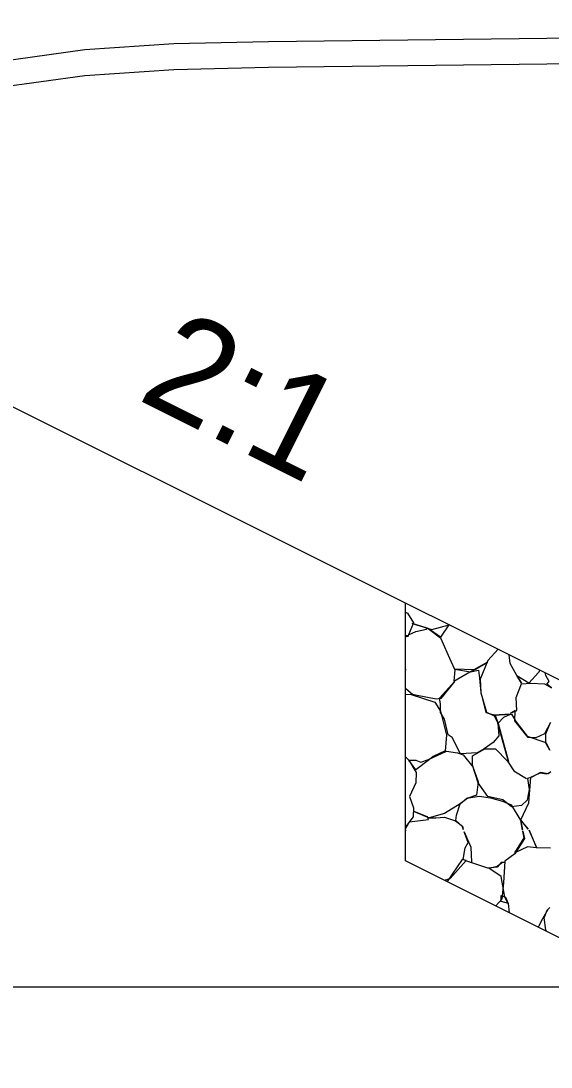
# Model space of a CAD drawing. Extents: x 1574 to 14903, y 7971 to 16537.
# Drawn here: x 4827.27 to 4832.41, y 11499.22 to 11509.37 of the extents above; entities that cross this region are included whole.
import ezdxf

# ---------------------------------------------------------------- set-up
doc = ezdxf.new("R2010")
doc.units = 0
for name, color, linetype in [('DESIGN - SCRATCH - User 5', 7, 'Continuous'), ('DESIGN - SHEET - Light Grid', 7, 'Continuous'), ('SURVEY - GROUND - Bottom of Topsoil Layer', 7, 'Continuous'), ('SURVEY - GROUND - Top of Ground', 7, 'Continuous')]:
    doc.layers.add(name, color=color, linetype=linetype)

msp = doc.modelspace()

# ---------------------------------------------------------------- linework, layer by layer
at = {"layer": 'DESIGN - SCRATCH - User 5'}
for p, q in [((4823.024, 11507.71), (4835, 11501.722)), ((4831, 11501.222), (4831, 11503.722)), ((4835, 11499.222), (4831, 11501.222))]:
    msp.add_line(p, q, dxfattribs=at)
for points in [[(4831, 11503.633), (4831.02, 11503.624), (4831.08, 11503.529), (4831.03, 11503.414), (4831.1, 11503.444), (4831.205, 11503.469), (4831.21, 11503.479), (4831.065, 11503.524), (4831.255, 11503.464), (4831.423, 11503.51)], [(4831.422, 11503.511), (4831.34, 11503.389), (4831.22, 11503.474), (4831.34, 11503.384), (4831.44, 11503.159), (4831.48, 11503.074), (4831.47, 11502.964), (4831.625, 11503.054), (4831.68, 11503.079), (4831.795, 11503.149), (4831.665, 11503.074), (4831.48, 11503.079), (4831.63, 11503.054), (4831.71, 11503.069), (4831.72, 11502.994), (4831.73, 11502.854), (4831.78, 11502.659), (4831.87, 11502.634), (4831.895, 11502.559), (4831.905, 11502.434), (4831.85, 11502.369), (4831.765, 11502.309), (4831.695, 11502.269), (4831.535, 11502.259), (4831.455, 11502.419), (4831.415, 11502.444), (4831.38, 11502.594), (4831.34, 11502.659), (4831.34, 11502.744), (4831.33, 11502.799), (4831.475, 11502.959), (4831.345, 11502.794), (4831.3, 11502.789), (4831.115, 11502.824), (4831.07, 11502.834), (4831.005, 11502.889), (4831, 11502.91)], [(4831, 11503.395), (4831.035, 11503.404), (4831, 11503.403)], [(4831.898, 11503.273), (4831.8, 11503.164), (4831.725, 11502.984), (4831.73, 11502.849), (4831.785, 11502.664), (4831.86, 11502.629), (4831.9, 11502.554), (4832, 11502.184), (4831.895, 11502.554), (4831.955, 11502.614), (4832.02, 11502.644), (4831.855, 11502.634), (4832.03, 11502.644), (4832.07, 11502.574), (4832.18, 11502.429), (4832.36, 11502.369), (4832.4, 11502.294), (4832.36, 11502.364), (4832.36, 11502.454), (4832.405, 11502.564), (4832.35, 11502.454), (4832.265, 11502.414), (4832.19, 11502.419), (4832.06, 11502.579), (4832.065, 11502.679), (4832.02, 11502.654), (4832.08, 11502.679), (4832.075, 11502.804), (4832.125, 11502.939), (4832.215, 11502.944), (4832.35, 11502.939), (4832.415, 11502.899), (4832.37, 11502.934), (4832.395, 11502.959), (4832.36, 11503.019), (4832.356, 11503.044)], [(4832.302, 11503.071), (4832.29, 11503.049), (4832.195, 11502.944), (4832.08, 11503.014), (4832.125, 11502.944), (4832.08, 11503.019), (4832.015, 11503.134), (4832.005, 11503.219)], [(4831, 11503.061), (4831.005, 11503.074), (4831, 11503.089)], [(4831, 11502.839), (4831.055, 11502.834), (4831.285, 11502.759), (4831.34, 11502.674), (4831.4, 11502.439), (4831.385, 11502.289), (4831.27, 11502.234), (4831.235, 11502.204), (4831.1, 11502.104), (4831.035, 11502.199), (4831.1, 11502.199), (4831.15, 11502.179), (4831.225, 11502.204), (4831.4, 11502.284), (4831.505, 11502.269), (4831.56, 11502.249), (4831.655, 11502.134), (4831.705, 11501.989), (4831.69, 11501.859), (4831.605, 11501.829), (4831.535, 11501.779), (4831.595, 11501.829), (4831.715, 11501.849), (4831.825, 11501.834), (4831.94, 11501.799), (4832.025, 11501.764), (4832.12, 11501.609), (4832.135, 11501.519), (4832.12, 11501.614), (4832.19, 11501.529), (4832.12, 11501.619), (4832.195, 11501.784), (4832.215, 11502.034), (4832.305, 11502.074), (4832.37, 11502.064), (4832.41, 11502.084), (4832.385, 11502.064), (4832.31, 11502.079), (4832.225, 11502.034), (4832.185, 11502.019), (4832.2, 11501.914), (4832.18, 11501.809), (4832.125, 11501.759), (4832.03, 11501.744), (4831.945, 11501.814), (4831.8, 11501.844), (4831.705, 11501.979), (4831.65, 11502.149), (4831.65, 11502.239), (4831.77, 11502.309), (4831.875, 11502.309), (4831.99, 11502.189), (4832.05, 11502.094), (4832.175, 11502.019)], [(4831, 11502.231), (4831.035, 11502.199), (4831.105, 11502.079), (4831.1, 11501.979), (4831.04, 11501.844), (4831.08, 11501.734), (4831.075, 11501.649), (4831.005, 11501.554), (4831, 11501.54)], [(4831, 11501.533), (4831.04, 11501.599), (4831.225, 11501.624), (4831.215, 11501.649), (4831.085, 11501.699), (4831.23, 11501.639), (4831.295, 11501.639), (4831.38, 11501.644), (4831.485, 11501.609), (4831.555, 11501.559), (4831.56, 11501.524), (4831.555, 11501.554), (4831.49, 11501.614), (4831.495, 11501.664), (4831.53, 11501.774), (4831.38, 11501.679), (4831.23, 11501.639)], [(4831, 11501.513), (4831.005, 11501.519), (4831, 11501.514)], [(4832.009, 11500.717), (4832, 11500.809), (4831.93, 11500.829), (4831.93, 11500.884), (4831.97, 11500.869), (4831.995, 11500.809), (4831.965, 11500.869), (4831.93, 11501.069), (4831.81, 11501.149), (4831.89, 11501.169), (4831.94, 11501.209), (4831.965, 11501.204), (4831.93, 11501.204), (4831.89, 11501.159), (4831.8, 11501.149), (4831.595, 11501.219), (4831.56, 11501.234), (4831.58, 11501.349), (4831.61, 11501.399), (4831.57, 11501.504), (4831.635, 11501.354), (4831.64, 11501.209)], [(4832.405, 11501.344), (4832.275, 11501.349), (4832.2, 11501.519), (4832.27, 11501.349), (4832.185, 11501.359), (4832.06, 11501.299), (4832.15, 11501.444), (4832.14, 11501.509), (4832.155, 11501.439), (4832.06, 11501.289), (4831.965, 11501.219), (4831.95, 11501.009), (4831.935, 11500.849), (4831.876, 11500.784)], [(4831.378, 11501.033), (4831.435, 11501.049), (4831.59, 11501.224), (4831.55, 11501.234), (4831.405, 11501.02)], [(4832.369, 11500.537), (4832.36, 11500.554), (4832.345, 11500.669), (4832.375, 11500.744), (4832.4, 11500.769), (4832.38, 11500.749), (4832.33, 11500.659), (4832.29, 11500.584), (4832.286, 11500.579)]]:
    msp.add_lwpolyline(points, dxfattribs=at)
at = {"layer": 'DESIGN - SHEET - Light Grid'}
msp.add_line((4800, 11500), (5100, 11500), dxfattribs=at)
at = {"layer": 'SURVEY - GROUND - Bottom of Topsoil Layer'}
for p, q in [((4829.673, 11508.916), (4846.154, 11509.115)), ((4827.894, 11508.837), (4828.757, 11508.895)), ((4828.757, 11508.895), (4829.673, 11508.916)), ((4825.7, 11508.532), (4827.894, 11508.837))]:
    msp.add_line(p, q, dxfattribs=at)
at = {"layer": 'SURVEY - GROUND - Top of Ground'}
msp.add_line((4829.673, 11509.166), (4846.154, 11509.365), dxfattribs=at)
msp.add_line((4829.673, 11509.166), (4846.154, 11509.365), dxfattribs=at)
msp.add_lwpolyline([(4760.476, 11502.331), (4761.226, 11502.283), (4772.565, 11501.94), (4776.234, 11502.084), (4778.968, 11502.204), (4779.419, 11502.197), (4783.503, 11502.283), (4784.988, 11502.293), (4786.531, 11502.133), (4787.746, 11502.288), (4800, 11502.265), (4813.504, 11502.24), (4814.213, 11502.225), (4819.704, 11506.117), (4820.217, 11506.473), (4821.122, 11506.947), (4825.7, 11508.782), (4827.894, 11509.087), (4828.757, 11509.145), (4829.673, 11509.166)], dxfattribs=at)

# ---------------------------------------------------------------- texts
at = {"layer": 'DESIGN - SCRATCH - User 5'}
msp.add_text('2:1', height=1, rotation=333.4349, dxfattribs=at).set_placement((4828.388, 11505.702))

doc.saveas('drawing.dxf')
